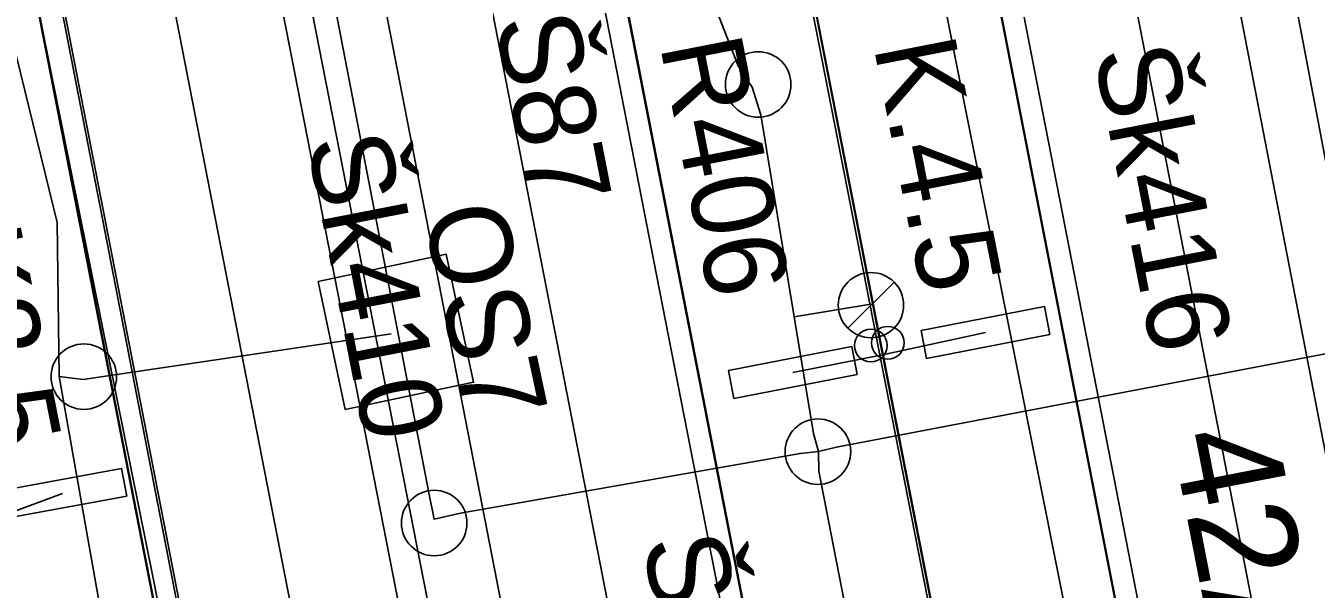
# Model space of a CAD drawing. Extents: x -545736 to -544888, y -1122892 to -1119128.
# Drawn here: x -545187.41 to -545167.73, y -1121816.49 to -1121807.89 of the extents above; entities that cross this region are included whole.
import ezdxf

# ---------------------------------------------------------------- set-up
doc = ezdxf.new("R2010")
doc.units = 0
for name, color, linetype in [('Podbarveni_Nastupiste', 7, 'Continuous'), ('Podbarveni_Zastreseni_Pozemni', 7, 'Continuous'), ('Vrstva 1 - Koleje', 7, 'Continuous'), ('Vrstva 11 - Trakce', 7, 'Continuous'), ('Vrstva 14_zastreseni a nastupiste', 7, 'Continuous'), ('Vrstva 16_plochy', 7, 'Continuous'), ('Vrstva 26', 7, 'Continuous'), ('Vrstva 29 - sdelzar', 7, 'Continuous'), ('Vrstva 31', 7, 'Continuous'), ('Vrstva 33 - prvky sdelzar', 7, 'Continuous'), ('Vrstva 4 - Teren - stezky - prechody - plochy', 7, 'Continuous'), ('Vrstva 41', 7, 'Continuous'), ('Vrstva 42', 7, 'Continuous'), ('Vrstva 43', 7, 'Continuous'), ('Vrstva 44', 7, 'Continuous')]:
    doc.layers.add(name, color=color, linetype=linetype)

msp = doc.modelspace()

# ---------------------------------------------------------------- linework, layer by layer
at = {"layer": 'Podbarveni_Nastupiste'}
for points in [[(-545176.664, -1121859.989), (-545178.574, -1121850.184), (-545180.481, -1121840.388), (-545182.39, -1121830.601), (-545184.299, -1121820.832), (-545186.202, -1121811.019), (-545188.114, -1121801.21), (-545190.028, -1121791.416), (-545191.936, -1121781.597), (-545194.23, -1121769.859), (-545195.758, -1121762.016), (-545197.67, -1121752.211), (-545199.585, -1121742.389), (-545201.492, -1121732.62), (-545203.329, -1121723.177), (-545205.298, -1121713.047), (-545207.216, -1121703.229), (-545209.127, -1121693.444), (-545211.033, -1121683.652)], [(-545187.331, -1121762.745), (-545185.417, -1121772.514), (-545183.504, -1121782.344), (-545181.6, -1121792.141), (-545179.691, -1121801.918), (-545177.789, -1121811.689), (-545175.868, -1121821.513), (-545173.955, -1121831.302)], [(-545169.731, -1121820.345), (-545171.643, -1121810.52), (-545173.552, -1121800.722)]]:
    msp.add_lwpolyline(points, dxfattribs=at)
at = {"layer": 'Podbarveni_Zastreseni_Pozemni'}
for points in [[(-545158.353, -1121955.704), (-545167.91, -1121906.688), (-545177.482, -1121857.6), (-545187.03, -1121808.63), (-545196.619, -1121759.457), (-545206.211, -1121710.262)], [(-545152.809, -1121908.918), (-545153.74, -1121904.141), (-545163.315, -1121855.027), (-545172.884, -1121805.944), (-545182.449, -1121756.884), (-545183.85, -1121749.697)], [(-545189.316, -1121750.748), (-545187.893, -1121758.049), (-545178.344, -1121807.045), (-545168.782, -1121856.109), (-545159.222, -1121905.16), (-545158.284, -1121909.972)]]:
    msp.add_lwpolyline(points, dxfattribs=at)
at = {"layer": 'Vrstva 1 - Koleje'}
for points in [[(-545204.598, -1121683.045), (-545202.446, -1121694.084), (-545200.893, -1121702.036), (-545198.518, -1121714.179), (-545196.602, -1121723.995), (-545194.695, -1121733.769), (-545192.79, -1121743.532), (-545190.869, -1121753.385), (-545188.974, -1121763.101), (-545187.053, -1121772.965), (-545185.151, -1121782.729), (-545183.231, -1121792.594), (-545181.323, -1121802.379), (-545179.426, -1121812.108), (-545177.532, -1121821.821), (-545175.608, -1121831.705), (-545173.691, -1121841.53), (-545171.796, -1121851.251), (-545169.872, -1121861.126)], [(-545209.393, -1121683.199), (-545207.488, -1121692.987), (-545205.563, -1121702.847), (-545203.658, -1121712.62), (-545201.742, -1121722.443), (-545199.842, -1121732.176), (-545197.931, -1121741.977), (-545196.019, -1121751.798), (-545194.112, -1121761.581), (-545192.212, -1121771.322), (-545190.282, -1121781.238), (-545188.375, -1121791.011), (-545186.47, -1121800.793), (-545184.553, -1121810.635), (-545182.663, -1121820.345), (-545180.739, -1121830.214), (-545178.835, -1121839.985), (-545176.93, -1121849.755), (-545175.02, -1121859.552)], [(-545196.328, -1121689.408), (-545194.686, -1121694.87), (-545192.492, -1121702.549), (-545189.916, -1121712.225), (-545187.524, -1121721.986), (-545185.303, -1121731.906), (-545183.337, -1121741.604), (-545181.431, -1121751.413), (-545179.514, -1121761.238), (-545177.608, -1121771.007), (-545175.701, -1121780.793), (-545173.785, -1121790.62), (-545171.889, -1121800.35), (-545169.976, -1121810.166), (-545168.071, -1121819.938), (-545166.148, -1121829.808), (-545164.234, -1121839.613), (-545162.332, -1121849.377), (-545160.421, -1121859.17)]]:
    msp.add_lwpolyline(points, dxfattribs=at)
at = {"layer": 'Vrstva 14_zastreseni a nastupiste'}
for points in [[(-545176.664, -1121859.989), (-545178.574, -1121850.184), (-545180.481, -1121840.388), (-545182.39, -1121830.601), (-545184.299, -1121820.832), (-545186.202, -1121811.019), (-545188.114, -1121801.21), (-545190.028, -1121791.416), (-545191.936, -1121781.597), (-545194.23, -1121769.859), (-545195.758, -1121762.016), (-545197.67, -1121752.211), (-545199.585, -1121742.389), (-545201.492, -1121732.62), (-545203.329, -1121723.177), (-545205.298, -1121713.047), (-545207.216, -1121703.229), (-545209.127, -1121693.444), (-545211.033, -1121683.652)], [(-545176.62, -1121860.033), (-545178.53, -1121850.228), (-545180.437, -1121840.432), (-545182.346, -1121830.645), (-545184.255, -1121820.876), (-545186.158, -1121811.063), (-545188.07, -1121801.254), (-545189.984, -1121791.46), (-545191.892, -1121781.641), (-545194.186, -1121769.903), (-545195.714, -1121762.06), (-545197.626, -1121752.255), (-545199.541, -1121742.433), (-545201.448, -1121732.664), (-545203.285, -1121723.221), (-545205.254, -1121713.091), (-545207.172, -1121703.273), (-545209.083, -1121693.488), (-545210.989, -1121683.696)], [(-545206.211, -1121710.262), (-545196.619, -1121759.457), (-545187.03, -1121808.63), (-545177.482, -1121857.6), (-545167.91, -1121906.688), (-545158.353, -1121955.704)], [(-545158.353, -1121955.704), (-545167.959, -1121906.425), (-545177.532, -1121857.312), (-545187.064, -1121808.415), (-545196.682, -1121759.07), (-545206.197, -1121710.259)], [(-545185.006, -1121741.979), (-545183.088, -1121751.748), (-545181.183, -1121761.56), (-545179.275, -1121771.357), (-545177.746, -1121779.192), (-545177.372, -1121781.135), (-545175.454, -1121790.95), (-545173.552, -1121800.722), (-545171.643, -1121810.52), (-545169.731, -1121820.345), (-545167.82, -1121830.136), (-545165.909, -1121839.948), (-545163.994, -1121849.766), (-545162.093, -1121859.517)], [(-545185.006, -1121741.979), (-545183.088, -1121751.748), (-545181.183, -1121761.56), (-545179.275, -1121771.357), (-545177.746, -1121779.192), (-545177.372, -1121781.135), (-545175.454, -1121790.95), (-545173.552, -1121800.722), (-545171.643, -1121810.52), (-545169.731, -1121820.345), (-545167.82, -1121830.136), (-545165.909, -1121839.948), (-545163.994, -1121849.766), (-545162.093, -1121859.517)], [(-545168.235, -1121860.711), (-545170.146, -1121850.904), (-545172.046, -1121841.135), (-545173.955, -1121831.302), (-545175.868, -1121821.513), (-545177.789, -1121811.689), (-545179.691, -1121801.918), (-545181.6, -1121792.141), (-545183.504, -1121782.344), (-545185.417, -1121772.514), (-545187.331, -1121762.745), (-545189.242, -1121752.936), (-545191.158, -1121743.114)], [(-545168.235, -1121860.711), (-545170.146, -1121850.904), (-545172.046, -1121841.135), (-545173.955, -1121831.302), (-545175.868, -1121821.513), (-545177.789, -1121811.689), (-545179.691, -1121801.918), (-545181.6, -1121792.141), (-545183.504, -1121782.344), (-545185.417, -1121772.514), (-545187.331, -1121762.745), (-545189.242, -1121752.936), (-545191.158, -1121743.114)], [(-545152.809, -1121908.918), (-545153.74, -1121904.141), (-545163.315, -1121855.027), (-545172.884, -1121805.944), (-545182.449, -1121756.884), (-545183.85, -1121749.697)], [(-545183.838, -1121749.692), (-545182.514, -1121756.486), (-545172.959, -1121805.503), (-545163.39, -1121854.592), (-545153.794, -1121903.816), (-545152.8, -1121908.918)], [(-545158.29, -1121909.976), (-545159.275, -1121904.923), (-545168.857, -1121855.768), (-545178.402, -1121806.802), (-545187.951, -1121757.812), (-545189.328, -1121750.75)], [(-545189.316, -1121750.748), (-545187.893, -1121758.049), (-545178.344, -1121807.045), (-545168.782, -1121856.109), (-545159.222, -1121905.16), (-545158.284, -1121909.972)]]:
    msp.add_lwpolyline(points, dxfattribs=at)
for centre in [(-545174.519, -1121812.77), (-545174.26, -1121812.727)]:
    msp.add_circle(centre, 0.25, dxfattribs=at)
at = {"layer": 'Vrstva 16_plochy'}
for points in [[(-545176.664, -1121859.989), (-545178.574, -1121850.184), (-545180.481, -1121840.388), (-545182.39, -1121830.601), (-545184.299, -1121820.832), (-545186.202, -1121811.019), (-545188.114, -1121801.21), (-545190.028, -1121791.416), (-545191.936, -1121781.597), (-545194.23, -1121769.859), (-545195.758, -1121762.016), (-545197.67, -1121752.211), (-545199.585, -1121742.389), (-545201.492, -1121732.62), (-545203.329, -1121723.177), (-545205.298, -1121713.047), (-545207.216, -1121703.229), (-545209.127, -1121693.444), (-545211.033, -1121683.652)], [(-545185.006, -1121741.979), (-545183.088, -1121751.748), (-545181.183, -1121761.56), (-545179.275, -1121771.357), (-545177.746, -1121779.192), (-545177.372, -1121781.135), (-545175.454, -1121790.95), (-545173.552, -1121800.722), (-545171.643, -1121810.52), (-545169.731, -1121820.345), (-545167.82, -1121830.136), (-545165.909, -1121839.948), (-545163.994, -1121849.766), (-545162.093, -1121859.517)], [(-545168.235, -1121860.711), (-545170.146, -1121850.904), (-545172.046, -1121841.135), (-545173.955, -1121831.302), (-545175.868, -1121821.513), (-545177.789, -1121811.689), (-545179.691, -1121801.918), (-545181.6, -1121792.141), (-545183.504, -1121782.344), (-545185.417, -1121772.514), (-545187.331, -1121762.745), (-545189.242, -1121752.936), (-545191.158, -1121743.114)]]:
    msp.add_lwpolyline(points, dxfattribs=at)
at = {"layer": 'Vrstva 26'}
msp.add_lwpolyline([(-545192.594, -1121758.954), (-545187.356, -1121785.651), (-545180.774, -1121819.253), (-545180.549, -1121818.885), (-545180.616, -1121818.465)], dxfattribs=at)
at = {"layer": 'Vrstva 29 - sdelzar'}
for points in [[(-545153.92, -1121916.92), (-545153.98, -1121917.07), (-545158.91, -1121891.91), (-545161.31, -1121879.64), (-545162.44, -1121873.89), (-545165.71, -1121857.19), (-545169.03, -1121840.24), (-545172.39, -1121823.09), (-545175.46, -1121807.4), (-545175.55, -1121806.94), (-545178.95, -1121789.4), (-545181.35, -1121777.01), (-545182.49, -1121771.12), (-545186.14, -1121752.33), (-545186.04, -1121752.23)], [(-545186.14, -1121752.33), (-545182.91, -1121768.99), (-545155.71, -1121908.24)], [(-545182.89, -1121769.05), (-545174.34, -1121812.91), (-545162.85, -1121871.76)], [(-545175.71, -1121813.18), (-545174.34, -1121812.91), (-545172.77, -1121812.57)], [(-545189.89, -1121815.9), (-545188.39, -1121815.6), (-545186.85, -1121815.03)]]:
    msp.add_lwpolyline(points, dxfattribs=at)
at = {"layer": 'Vrstva 31'}
msp.add_lwpolyline([(-545170.61, -1121902.505), (-545169.83, -1121902.32), (-545169.8, -1121901.51), (-545169.011, -1121900.695), (-545173.164, -1121879.068), (-545180.354, -1121842.406), (-545185.455, -1121816.369), (-545187.73, -1121805.097), (-545192.507, -1121780.186), (-545194.432, -1121775.331), (-545195.406, -1121775.086)], dxfattribs=at)
at = {"layer": 'Vrstva 33 - prvky sdelzar'}
for points in [[(-545171.787, -1121812.6), (-545171.87, -1121812.175), (-545173.752, -1121812.542), (-545173.67, -1121812.966)], [(-545174.727, -1121813.21), (-545174.81, -1121812.785), (-545176.692, -1121813.152), (-545176.61, -1121813.576)], [(-545185.868, -1121815.071), (-545185.946, -1121814.645), (-545187.832, -1121814.99), (-545187.754, -1121815.416)]]:
    msp.add_lwpolyline(points, close=True, dxfattribs=at)
at = {"layer": 'Vrstva 4 - Teren - stezky - prechody - plochy'}
for points in [[(-545176.62, -1121860.033), (-545178.53, -1121850.228), (-545180.437, -1121840.432), (-545182.346, -1121830.645), (-545184.255, -1121820.876), (-545186.158, -1121811.063), (-545188.07, -1121801.254), (-545189.984, -1121791.46), (-545191.892, -1121781.641), (-545194.186, -1121769.903), (-545195.714, -1121762.06), (-545197.626, -1121752.255), (-545199.541, -1121742.433), (-545201.448, -1121732.664), (-545203.285, -1121723.221), (-545205.254, -1121713.091), (-545207.172, -1121703.273), (-545209.083, -1121693.488), (-545210.989, -1121683.696)], [(-545141.923, -1121943.776), (-545142.097, -1121942.982), (-545141.665, -1121942.659), (-545141.923, -1121941.346), (-545142.767, -1121941.354), (-545151.586, -1121896.379), (-545158.808, -1121859.367), (-545165.97, -1121822.744), (-545172.05, -1121791.327), (-545183.361, -1121733.476), (-545187.416, -1121715.505), (-545191.632, -1121699.681), (-545191.805, -1121699.137)], [(-545146.11, -1122004.734), (-545145.37, -1122004.712), (-545146.573, -1121994.03), (-545148.01, -1121983.54), (-545148.508, -1121980.262), (-545148.842, -1121978.248), (-545150.866, -1121967.009), (-545156.33, -1121939.097), (-545168.64, -1121875.718), (-545175.381, -1121841.399), (-545180.031, -1121817.339), (-545184.955, -1121792.055), (-545193.253, -1121749.702), (-545199.085, -1121719.832), (-545202.547, -1121701.925)], [(-545146.11, -1122004.734), (-545147.669, -1121994.146), (-545149.368, -1121983.787), (-545152.408, -1121967.248), (-545157.762, -1121939.32), (-545170.037, -1121876.045), (-545176.72, -1121842.206), (-545181.396, -1121818.39), (-545186.868, -1121790.341), (-545194.851, -1121749.267), (-545200.506, -1121720.067), (-545204.102, -1121702.263)], [(-545162.093, -1121859.517), (-545163.994, -1121849.766), (-545165.909, -1121839.948), (-545167.82, -1121830.136), (-545169.731, -1121820.345), (-545171.643, -1121810.52), (-545173.552, -1121800.722), (-545175.454, -1121790.95), (-545177.372, -1121781.135), (-545177.746, -1121779.192), (-545179.275, -1121771.357), (-545181.183, -1121761.56), (-545183.088, -1121751.748), (-545185.006, -1121741.979)], [(-545191.158, -1121743.114), (-545189.242, -1121752.936), (-545187.331, -1121762.745), (-545185.417, -1121772.514), (-545183.504, -1121782.344), (-545181.6, -1121792.141), (-545179.691, -1121801.918), (-545177.789, -1121811.689), (-545175.868, -1121821.513), (-545173.955, -1121831.302), (-545172.046, -1121841.135), (-545170.146, -1121850.904), (-545168.235, -1121860.711)]]:
    msp.add_lwpolyline(points, dxfattribs=at)
at = {"layer": 'Vrstva 41'}
msp.add_lwpolyline([(-545182.951, -1121811.791), (-545180.995, -1121811.375), (-545180.579, -1121813.331), (-545182.535, -1121813.747), (-545182.951, -1121811.791)], dxfattribs=at)
msp.add_circle((-545186.523, -1121813.245), 0.5, dxfattribs=at)
at = {"layer": 'Vrstva 42'}
for points in [[(-545160.224, -1121876.513), (-545160.255, -1121876.188), (-545160.348, -1121875.789), (-545160.501, -1121874.82), (-545160.384, -1121874.243), (-545166.916, -1121840.055), (-545173.431, -1121807.371), (-545175.563, -1121795.526), (-545175.892, -1121794.898), (-545176.102, -1121793.991), (-545177.61, -1121786.569), (-545177.678, -1121786.013), (-545177.67, -1121785.703), (-545180.091, -1121773.762), (-545188.047, -1121734.56), (-545182.725, -1121733.19)], [(-545203.534, -1121918.02), (-545198.847, -1121917.36), (-545185.567, -1121915.086), (-545176.946, -1121913.531), (-545167.572, -1121911.811), (-545169.511, -1121901.523), (-545169.772, -1121900.147), (-545173.971, -1121879.393), (-545174.091, -1121878.805), (-545174.196, -1121878.05), (-545174.272, -1121877.624), (-545174.386, -1121877.061), (-545179.482, -1121851.396), (-545181.349, -1121842.633), (-545184.905, -1121824.51), (-545186.898, -1121813.243), (-545186.931, -1121810.892), (-545187.672, -1121807.861)], [(-545186.898, -1121813.243), (-545186.534, -1121813.289), (-545181.833, -1121812.59)]]:
    msp.add_lwpolyline(points, dxfattribs=at)
at = {"layer": 'Vrstva 43'}
msp.add_line((-545174.87, -1121812.504), (-545174.165, -1121811.8), dxfattribs=at)
for centre, radius in [((-545176.237, -1121808.785), 0.5), ((-545174.517, -1121812.153), 0.498), ((-545175.326, -1121814.389), 0.5), ((-545181.179, -1121815.479), 0.5)]:
    msp.add_circle(centre, radius, dxfattribs=at)
at = {"layer": 'Vrstva 44'}
for points in [[(-545170.631, -1121793.896), (-545167.114, -1121812.403), (-545167.057, -1121812.731), (-545167.424, -1121812.867), (-545175.043, -1121814.32), (-545175.317, -1121814.385)], [(-545177.526, -1121796.636), (-545177.53, -1121796.634), (-545178.987, -1121797.172), (-545179.131, -1121798.205), (-545179.086, -1121798.421), (-545179.028, -1121798.656), (-545177.249, -1121806.684), (-545176.543, -1121808.499), (-545176.33, -1121808.826), (-545176.199, -1121809.246), (-545175.689, -1121812.332), (-545175.394, -1121814.113), (-545175.317, -1121814.385), (-545175.314, -1121814.687), (-545172.493, -1121829.153), (-545169.765, -1121843.139), (-545169.761, -1121843.32)], [(-545184.463, -1121798.4), (-545181.258, -1121815.044), (-545181.181, -1121815.42), (-545180.78, -1121815.329), (-545175.599, -1121814.415), (-545175.317, -1121814.385)], [(-545174.518, -1121812.152), (-545174.518, -1121812.138), (-545175.689, -1121812.332)]]:
    msp.add_lwpolyline(points, dxfattribs=at)

# ---------------------------------------------------------------- texts
at = {"layer": 'Vrstva 11 - Trakce'}
msp.add_text('42A', height=1.6, rotation=281.0001, dxfattribs=at).set_placement((-545169.938, -1121814.154))
at = {"layer": 'Vrstva 33 - prvky sdelzar'}
for s, rotation, p in [('R406', 281.0824, (-545177.738, -1121808.183)), ('K.4.5', 281.0824, (-545174.479, -1121808.2)), ('K3.5', 281.1247, (-545188.736, -1121811.075))]:
    msp.add_text(s, height=1.25, rotation=rotation, dxfattribs=at).set_placement(p)
at = {"layer": 'Vrstva 41'}
msp.add_text('OS7', height=1.25, rotation=282, dxfattribs=at).set_placement((-545181.355, -1121810.733))
at = {"layer": 'Vrstva 43'}
for s, rotation, p in [('Š87', 281.0303, (-545180.257, -1121807.808)), ('Šk416', 281.0323, (-545171.124, -1121808.293)), ('Šk410', 281.0323, (-545183.126, -1121809.644)), ('Š86', 281.0281, (-545178.01, -1121815.757))]:
    msp.add_text(s, height=1.25, rotation=rotation, dxfattribs=at).set_placement(p)

doc.saveas('drawing.dxf')
